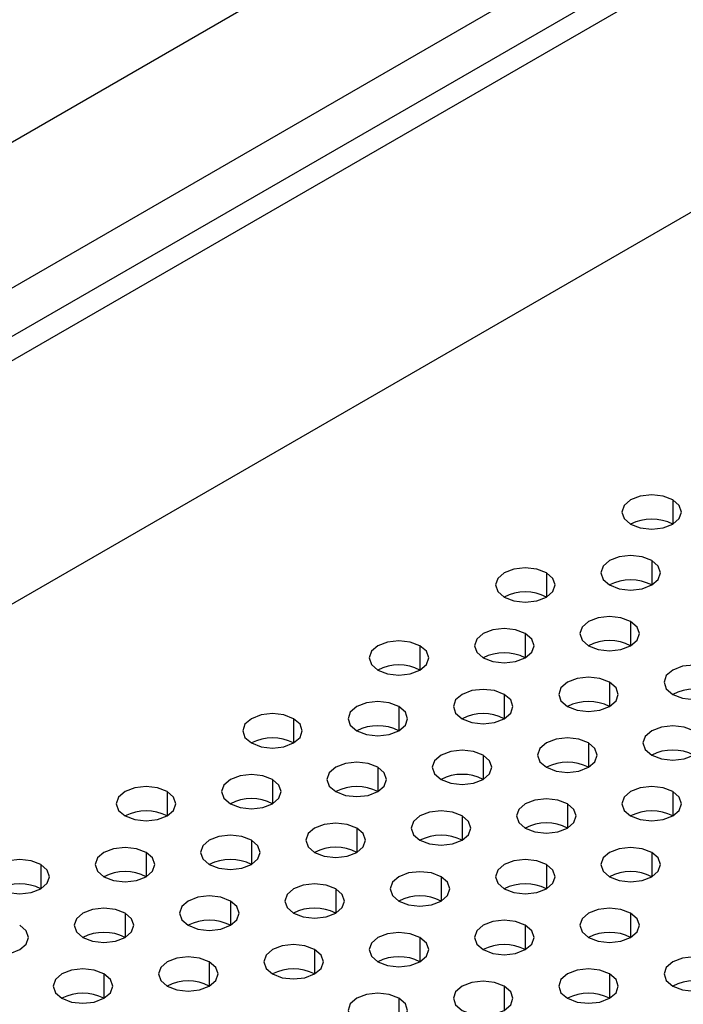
# Model space of a CAD drawing. Header units: millimetres. Extents: x 0 to 1118, y 0 to 864.
# Tile 276 of 438: x 958.81 to 961.04, y 676.1 to 679.4. Entities that reach past the tile are written whole.
import ezdxf

# ---------------------------------------------------------------- set-up
doc = ezdxf.new("R2010")
doc.units = ezdxf.units.MM

msp = doc.modelspace()

# ---------------------------------------------------------------- linework, layer by layer
at = {"color": 7, "linetype": 'Continuous', "lineweight": 25}
for p, q in [((1010.8293, 708.3799), (936.3002, 665.3552)), ((1010.9, 708.3391), (936.3709, 665.3144)), ((1011.1121, 707.645), (936.1588, 664.3754)), ((949.9524, 673.8897), (996.8942, 700.9886)), ((997.0356, 700.5803), (950.0939, 673.4814))]:
    msp.add_line(p, q, dxfattribs=at)
at = {"color": 8, "linetype": 'Continuous', "lineweight": 25}
for p, q in [((961.0065, 677.789), (961.0065, 677.7073)), ((960.9358, 677.5849), (960.9358, 677.5032)), ((960.5823, 677.544), (960.5823, 677.4624)), ((960.8651, 677.3808), (960.8651, 677.2991)), ((960.5115, 677.3399), (960.5115, 677.2583)), ((960.158, 677.2991), (960.158, 677.2175)), ((960.7944, 677.1767), (960.7944, 677.095)), ((960.4408, 677.1358), (960.4408, 677.0542)), ((960.0873, 677.095), (960.0873, 677.0134)), ((959.7337, 677.0542), (959.7337, 676.9726)), ((960.7237, 676.9726), (960.7237, 676.8909)), ((960.3701, 676.9317), (960.3701, 676.8501)), ((960.0166, 676.8909), (960.0166, 676.8093)), ((959.663, 676.8501), (959.663, 676.7685)), ((959.3095, 676.8093), (959.3095, 676.7276)), ((961.0065, 676.8093), (961.0065, 676.7276)), ((960.653, 676.7685), (960.653, 676.6868)), ((960.2994, 676.7276), (960.2994, 676.646)), ((959.9459, 676.6868), (959.9459, 676.6052)), ((959.5923, 676.646), (959.5923, 676.5644)), ((959.2388, 676.6052), (959.2388, 676.5235)), ((960.9358, 676.6052), (960.9358, 676.5235)), ((958.8852, 676.5644), (958.8852, 676.4827)), ((960.5823, 676.5644), (960.5823, 676.4827)), ((960.2287, 676.5235), (960.2287, 676.4419)), ((959.8752, 676.4827), (959.8752, 676.4011)), ((959.5216, 676.4419), (959.5216, 676.3603)), ((959.168, 676.4011), (959.168, 676.3194)), ((960.8651, 676.4011), (960.8651, 676.3194)), ((960.5115, 676.3603), (960.5115, 676.2786)), ((960.158, 676.3194), (960.158, 676.2378)), ((959.8044, 676.2786), (959.8044, 676.197)), ((959.4509, 676.2378), (959.4509, 676.1561)), ((959.0973, 676.197), (959.0973, 676.1153)), ((960.7944, 676.197), (960.7944, 676.1153)), ((960.4408, 676.1561), (960.4408, 676.0745)), ((960.0873, 676.1153), (960.0873, 676.0337))]:
    msp.add_line(p, q, dxfattribs=at)
at = {"color": 7, "linetype": 'Continuous', "lineweight": 25, "flags": 128}
for points in [[(961.0065, 677.789), (960.9741, 677.8015), (960.9358, 677.8059), (960.8975, 677.8015), (960.8651, 677.789), (960.8434, 677.7702), (960.8358, 677.7481), (960.8434, 677.7261), (960.8651, 677.7073)], [(960.8651, 677.7073), (960.8975, 677.6948), (960.9358, 677.6904), (960.9741, 677.6948), (961.0065, 677.7073), (961.0282, 677.7261), (961.0358, 677.7481), (961.0282, 677.7702), (961.0065, 677.789)], [(960.9358, 677.5849), (960.9034, 677.5974), (960.8651, 677.6018), (960.8268, 677.5974), (960.7944, 677.5849), (960.7727, 677.5661), (960.7651, 677.544), (960.7727, 677.522), (960.7944, 677.5032)], [(960.5823, 677.544), (960.5498, 677.5566), (960.5115, 677.561), (960.4733, 677.5566), (960.4408, 677.544), (960.4192, 677.5253), (960.4115, 677.5032), (960.4192, 677.4811), (960.4408, 677.4624)], [(960.7944, 677.5032), (960.8268, 677.4907), (960.8651, 677.4863), (960.9034, 677.4907), (960.9358, 677.5032), (960.9575, 677.522), (960.9651, 677.544), (960.9575, 677.5661), (960.9358, 677.5849)], [(960.4408, 677.4624), (960.4733, 677.4499), (960.5115, 677.4455), (960.5498, 677.4499), (960.5823, 677.4624), (960.6039, 677.4811), (960.6115, 677.5032), (960.6039, 677.5253), (960.5823, 677.544)], [(960.8651, 677.3808), (960.8327, 677.3933), (960.7944, 677.3977), (960.7561, 677.3933), (960.7237, 677.3808), (960.702, 677.362), (960.6944, 677.3399), (960.702, 677.3178), (960.7237, 677.2991)], [(960.7237, 677.2991), (960.7561, 677.2866), (960.7944, 677.2822), (960.8327, 677.2866), (960.8651, 677.2991), (960.8868, 677.3178), (960.8944, 677.3399), (960.8868, 677.362), (960.8651, 677.3808)], [(960.5115, 677.3399), (960.4791, 677.3525), (960.4408, 677.3568), (960.4026, 677.3525), (960.3701, 677.3399), (960.3485, 677.3212), (960.3408, 677.2991), (960.3485, 677.277), (960.3701, 677.2583)], [(960.3701, 677.2583), (960.4026, 677.2458), (960.4408, 677.2414), (960.4791, 677.2458), (960.5115, 677.2583), (960.5332, 677.277), (960.5408, 677.2991), (960.5332, 677.3212), (960.5115, 677.3399)], [(960.158, 677.2991), (960.1256, 677.3116), (960.0873, 677.316), (960.049, 677.3116), (960.0166, 677.2991), (959.9949, 677.2804), (959.9873, 677.2583), (959.9949, 677.2362), (960.0166, 677.2175)], [(960.0166, 677.2175), (960.049, 677.205), (960.0873, 677.2006), (960.1256, 677.205), (960.158, 677.2175), (960.1797, 677.2362), (960.1873, 677.2583), (960.1797, 677.2804), (960.158, 677.2991)], [(961.1479, 677.2175), (961.1155, 677.23), (961.0772, 677.2344), (961.039, 677.23), (961.0065, 677.2175), (960.9848, 677.1988), (960.9772, 677.1767), (960.9848, 677.1546), (961.0065, 677.1358)], [(961.0065, 677.1358), (961.039, 677.1233), (961.0772, 677.1189), (961.1155, 677.1233), (961.1479, 677.1358), (961.1696, 677.1546), (961.1772, 677.1767), (961.1696, 677.1988), (961.1479, 677.2175)], [(960.7944, 677.1767), (960.7619, 677.1892), (960.7237, 677.1936), (960.6854, 677.1892), (960.653, 677.1767), (960.6313, 677.1579), (960.6237, 677.1358), (960.6313, 677.1137), (960.653, 677.095)], [(960.653, 677.095), (960.6854, 677.0825), (960.7237, 677.0781), (960.7619, 677.0825), (960.7944, 677.095), (960.8161, 677.1137), (960.8237, 677.1358), (960.8161, 677.1579), (960.7944, 677.1767)], [(960.4408, 677.1358), (960.4084, 677.1484), (960.3701, 677.1527), (960.3319, 677.1484), (960.2994, 677.1358), (960.2777, 677.1171), (960.2701, 677.095), (960.2777, 677.0729), (960.2994, 677.0542)], [(960.2994, 677.0542), (960.3319, 677.0417), (960.3701, 677.0373), (960.4084, 677.0417), (960.4408, 677.0542), (960.4625, 677.0729), (960.4701, 677.095), (960.4625, 677.1171), (960.4408, 677.1358)], [(960.0873, 677.095), (960.0548, 677.1075), (960.0166, 677.1119), (959.9783, 677.1075), (959.9459, 677.095), (959.9242, 677.0763), (959.9166, 677.0542), (959.9242, 677.0321), (959.9459, 677.0134)], [(959.7337, 677.0542), (959.7013, 677.0667), (959.663, 677.0711), (959.6248, 677.0667), (959.5923, 677.0542), (959.5706, 677.0355), (959.563, 677.0134), (959.5706, 676.9913), (959.5923, 676.9726)], [(959.9459, 677.0134), (959.9783, 677.0009), (960.0166, 676.9965), (960.0548, 677.0009), (960.0873, 677.0134), (960.109, 677.0321), (960.1166, 677.0542), (960.109, 677.0763), (960.0873, 677.095)], [(959.5923, 676.9726), (959.6248, 676.96), (959.663, 676.9556), (959.7013, 676.96), (959.7337, 676.9726), (959.7554, 676.9913), (959.763, 677.0134), (959.7554, 677.0355), (959.7337, 677.0542)], [(961.0772, 677.0134), (961.0448, 677.0259), (961.0065, 677.0303), (960.9683, 677.0259), (960.9358, 677.0134), (960.9141, 676.9946), (960.9065, 676.9726), (960.9141, 676.9505), (960.9358, 676.9317)], [(960.9358, 676.9317), (960.9683, 676.9192), (961.0065, 676.9148), (961.0448, 676.9192), (961.0772, 676.9317), (961.0989, 676.9505), (961.1065, 676.9726), (961.0989, 676.9946), (961.0772, 677.0134)], [(960.7237, 676.9726), (960.6912, 676.9851), (960.653, 676.9895), (960.6147, 676.9851), (960.5823, 676.9726), (960.5606, 676.9538), (960.553, 676.9317), (960.5606, 676.9096), (960.5823, 676.8909)], [(960.5823, 676.8909), (960.6147, 676.8784), (960.653, 676.874), (960.6912, 676.8784), (960.7237, 676.8909), (960.7454, 676.9096), (960.753, 676.9317), (960.7454, 676.9538), (960.7237, 676.9726)], [(960.3701, 676.9317), (960.3377, 676.9443), (960.2994, 676.9486), (960.2611, 676.9443), (960.2287, 676.9317), (960.207, 676.913), (960.1994, 676.8909), (960.207, 676.8688), (960.2287, 676.8501)], [(960.2287, 676.8501), (960.2611, 676.8376), (960.2994, 676.8332), (960.3377, 676.8376), (960.3701, 676.8501), (960.3918, 676.8688), (960.3994, 676.8909), (960.3918, 676.913), (960.3701, 676.9317)], [(960.0166, 676.8909), (959.9841, 676.9034), (959.9459, 676.9078), (959.9076, 676.9034), (959.8752, 676.8909), (959.8535, 676.8722), (959.8459, 676.8501), (959.8535, 676.828), (959.8752, 676.8093)], [(959.663, 676.8501), (959.6306, 676.8626), (959.5923, 676.867), (959.554, 676.8626), (959.5216, 676.8501), (959.4999, 676.8314), (959.4923, 676.8093), (959.4999, 676.7872), (959.5216, 676.7685)], [(959.8752, 676.8093), (959.9076, 676.7968), (959.9459, 676.7924), (959.9841, 676.7968), (960.0166, 676.8093), (960.0383, 676.828), (960.0459, 676.8501), (960.0383, 676.8722), (960.0166, 676.8909)], [(959.5216, 676.7685), (959.554, 676.7559), (959.5923, 676.7515), (959.6306, 676.7559), (959.663, 676.7685), (959.6847, 676.7872), (959.6923, 676.8093), (959.6847, 676.8314), (959.663, 676.8501)], [(959.3095, 676.8093), (959.277, 676.8218), (959.2388, 676.8262), (959.2005, 676.8218), (959.168, 676.8093), (959.1464, 676.7905), (959.1388, 676.7685), (959.1464, 676.7464), (959.168, 676.7276)], [(959.168, 676.7276), (959.2005, 676.7151), (959.2388, 676.7107), (959.277, 676.7151), (959.3095, 676.7276), (959.3311, 676.7464), (959.3388, 676.7685), (959.3311, 676.7905), (959.3095, 676.8093)], [(961.0065, 676.8093), (960.9741, 676.8218), (960.9358, 676.8262), (960.8975, 676.8218), (960.8651, 676.8093), (960.8434, 676.7905), (960.8358, 676.7685), (960.8434, 676.7464), (960.8651, 676.7276)], [(960.8651, 676.7276), (960.8975, 676.7151), (960.9358, 676.7107), (960.9741, 676.7151), (961.0065, 676.7276), (961.0282, 676.7464), (961.0358, 676.7685), (961.0282, 676.7905), (961.0065, 676.8093)], [(960.653, 676.7685), (960.6205, 676.781), (960.5823, 676.7854), (960.544, 676.781), (960.5115, 676.7685), (960.4899, 676.7497), (960.4823, 676.7276), (960.4899, 676.7055), (960.5115, 676.6868)], [(960.5115, 676.6868), (960.544, 676.6743), (960.5823, 676.6699), (960.6205, 676.6743), (960.653, 676.6868), (960.6746, 676.7055), (960.6823, 676.7276), (960.6746, 676.7497), (960.653, 676.7685)], [(960.2994, 676.7276), (960.267, 676.7401), (960.2287, 676.7445), (960.1904, 676.7401), (960.158, 676.7276), (960.1363, 676.7089), (960.1287, 676.6868), (960.1363, 676.6647), (960.158, 676.646)], [(959.9459, 676.6868), (959.9134, 676.6993), (959.8752, 676.7037), (959.8369, 676.6993), (959.8044, 676.6868), (959.7828, 676.6681), (959.7752, 676.646), (959.7828, 676.6239), (959.8044, 676.6052)], [(960.158, 676.646), (960.1904, 676.6335), (960.2287, 676.6291), (960.267, 676.6335), (960.2994, 676.646), (960.3211, 676.6647), (960.3287, 676.6868), (960.3211, 676.7089), (960.2994, 676.7276)], [(959.8044, 676.6052), (959.8369, 676.5927), (959.8752, 676.5883), (959.9134, 676.5927), (959.9459, 676.6052), (959.9675, 676.6239), (959.9752, 676.646), (959.9675, 676.6681), (959.9459, 676.6868)], [(959.5923, 676.646), (959.5599, 676.6585), (959.5216, 676.6629), (959.4833, 676.6585), (959.4509, 676.646), (959.4292, 676.6273), (959.4216, 676.6052), (959.4292, 676.5831), (959.4509, 676.5644)], [(959.4509, 676.5644), (959.4833, 676.5518), (959.5216, 676.5474), (959.5599, 676.5518), (959.5923, 676.5644), (959.614, 676.5831), (959.6216, 676.6052), (959.614, 676.6273), (959.5923, 676.646)], [(959.2388, 676.6052), (959.2063, 676.6177), (959.168, 676.6221), (959.1298, 676.6177), (959.0973, 676.6052), (959.0757, 676.5864), (959.068, 676.5644), (959.0757, 676.5423), (959.0973, 676.5235)], [(959.0973, 676.5235), (959.1298, 676.511), (959.168, 676.5066), (959.2063, 676.511), (959.2388, 676.5235), (959.2604, 676.5423), (959.268, 676.5644), (959.2604, 676.5864), (959.2388, 676.6052)], [(960.9358, 676.6052), (960.9034, 676.6177), (960.8651, 676.6221), (960.8268, 676.6177), (960.7944, 676.6052), (960.7727, 676.5864), (960.7651, 676.5644), (960.7727, 676.5423), (960.7944, 676.5235)], [(960.7944, 676.5235), (960.8268, 676.511), (960.8651, 676.5066), (960.9034, 676.511), (960.9358, 676.5235), (960.9575, 676.5423), (960.9651, 676.5644), (960.9575, 676.5864), (960.9358, 676.6052)], [(958.8852, 676.5644), (958.8528, 676.5769), (958.8145, 676.5813), (958.7762, 676.5769), (958.7438, 676.5644), (958.7221, 676.5456), (958.7145, 676.5235), (958.7221, 676.5014), (958.7438, 676.4827)], [(960.5823, 676.5644), (960.5498, 676.5769), (960.5115, 676.5813), (960.4733, 676.5769), (960.4408, 676.5644), (960.4192, 676.5456), (960.4115, 676.5235), (960.4192, 676.5014), (960.4408, 676.4827)], [(958.7438, 676.4827), (958.7762, 676.4702), (958.8145, 676.4658), (958.8528, 676.4702), (958.8852, 676.4827), (958.9069, 676.5014), (958.9145, 676.5235), (958.9069, 676.5456), (958.8852, 676.5644)], [(960.2287, 676.5235), (960.1963, 676.536), (960.158, 676.5404), (960.1197, 676.536), (960.0873, 676.5235), (960.0656, 676.5048), (960.058, 676.4827), (960.0656, 676.4606), (960.0873, 676.4419)], [(960.4408, 676.4827), (960.4733, 676.4702), (960.5115, 676.4658), (960.5498, 676.4702), (960.5823, 676.4827), (960.6039, 676.5014), (960.6115, 676.5235), (960.6039, 676.5456), (960.5823, 676.5644)], [(960.0873, 676.4419), (960.1197, 676.4294), (960.158, 676.425), (960.1963, 676.4294), (960.2287, 676.4419), (960.2504, 676.4606), (960.258, 676.4827), (960.2504, 676.5048), (960.2287, 676.5235)], [(959.8752, 676.4827), (959.8427, 676.4952), (959.8044, 676.4996), (959.7662, 676.4952), (959.7337, 676.4827), (959.7121, 676.464), (959.7044, 676.4419), (959.7121, 676.4198), (959.7337, 676.4011)], [(959.7337, 676.4011), (959.7662, 676.3886), (959.8044, 676.3842), (959.8427, 676.3886), (959.8752, 676.4011), (959.8968, 676.4198), (959.9044, 676.4419), (959.8968, 676.464), (959.8752, 676.4827)], [(959.5216, 676.4419), (959.4892, 676.4544), (959.4509, 676.4588), (959.4126, 676.4544), (959.3802, 676.4419), (959.3585, 676.4232), (959.3509, 676.4011), (959.3585, 676.379), (959.3802, 676.3603)], [(959.3802, 676.3603), (959.4126, 676.3477), (959.4509, 676.3433), (959.4892, 676.3477), (959.5216, 676.3603), (959.5433, 676.379), (959.5509, 676.4011), (959.5433, 676.4232), (959.5216, 676.4419)], [(959.168, 676.4011), (959.1356, 676.4136), (959.0973, 676.418), (959.0591, 676.4136), (959.0266, 676.4011), (959.0049, 676.3823), (958.9973, 676.3603), (959.0049, 676.3382), (959.0266, 676.3194)], [(960.8651, 676.4011), (960.8327, 676.4136), (960.7944, 676.418), (960.7561, 676.4136), (960.7237, 676.4011), (960.702, 676.3823), (960.6944, 676.3603), (960.702, 676.3382), (960.7237, 676.3194)], [(959.0266, 676.3194), (959.0591, 676.3069), (959.0973, 676.3025), (959.1356, 676.3069), (959.168, 676.3194), (959.1897, 676.3382), (959.1973, 676.3603), (959.1897, 676.3823), (959.168, 676.4011)], [(960.5115, 676.3603), (960.4791, 676.3728), (960.4408, 676.3772), (960.4026, 676.3728), (960.3701, 676.3603), (960.3485, 676.3415), (960.3408, 676.3194), (960.3485, 676.2973), (960.3701, 676.2786)], [(960.7237, 676.3194), (960.7561, 676.3069), (960.7944, 676.3025), (960.8327, 676.3069), (960.8651, 676.3194), (960.8868, 676.3382), (960.8944, 676.3603), (960.8868, 676.3823), (960.8651, 676.4011)], [(958.6731, 676.2786), (958.7055, 676.2661), (958.7438, 676.2617), (958.7821, 676.2661), (958.8145, 676.2786), (958.8362, 676.2973), (958.8438, 676.3194), (958.8362, 676.3415), (958.8145, 676.3603)], [(960.3701, 676.2786), (960.4026, 676.2661), (960.4408, 676.2617), (960.4791, 676.2661), (960.5115, 676.2786), (960.5332, 676.2973), (960.5408, 676.3194), (960.5332, 676.3415), (960.5115, 676.3603)], [(960.158, 676.3194), (960.1256, 676.3319), (960.0873, 676.3363), (960.049, 676.3319), (960.0166, 676.3194), (959.9949, 676.3007), (959.9873, 676.2786), (959.9949, 676.2565), (960.0166, 676.2378)], [(960.0166, 676.2378), (960.049, 676.2253), (960.0873, 676.2209), (960.1256, 676.2253), (960.158, 676.2378), (960.1797, 676.2565), (960.1873, 676.2786), (960.1797, 676.3007), (960.158, 676.3194)], [(959.8044, 676.2786), (959.772, 676.2911), (959.7337, 676.2955), (959.6955, 676.2911), (959.663, 676.2786), (959.6413, 676.2599), (959.6337, 676.2378), (959.6413, 676.2157), (959.663, 676.197)], [(959.663, 676.197), (959.6955, 676.1845), (959.7337, 676.1801), (959.772, 676.1845), (959.8044, 676.197), (959.8261, 676.2157), (959.8337, 676.2378), (959.8261, 676.2599), (959.8044, 676.2786)], [(959.4509, 676.2378), (959.4184, 676.2503), (959.3802, 676.2547), (959.3419, 676.2503), (959.3095, 676.2378), (959.2878, 676.2191), (959.2802, 676.197), (959.2878, 676.1749), (959.3095, 676.1561)], [(959.3095, 676.1561), (959.3419, 676.1436), (959.3802, 676.1392), (959.4184, 676.1436), (959.4509, 676.1561), (959.4726, 676.1749), (959.4802, 676.197), (959.4726, 676.2191), (959.4509, 676.2378)], [(961.1479, 676.2378), (961.1155, 676.2503), (961.0772, 676.2547), (961.039, 676.2503), (961.0065, 676.2378), (960.9848, 676.2191), (960.9772, 676.197), (960.9848, 676.1749), (961.0065, 676.1561)], [(961.0065, 676.1561), (961.039, 676.1436), (961.0772, 676.1392), (961.1155, 676.1436), (961.1479, 676.1561), (961.1696, 676.1749), (961.1772, 676.197), (961.1696, 676.2191), (961.1479, 676.2378)], [(959.0973, 676.197), (959.0649, 676.2095), (959.0266, 676.2139), (958.9884, 676.2095), (958.9559, 676.197), (958.9342, 676.1782), (958.9266, 676.1561), (958.9342, 676.1341), (958.9559, 676.1153)], [(960.7944, 676.197), (960.7619, 676.2095), (960.7237, 676.2139), (960.6854, 676.2095), (960.653, 676.197), (960.6313, 676.1782), (960.6237, 676.1561), (960.6313, 676.1341), (960.653, 676.1153)], [(958.9559, 676.1153), (958.9884, 676.1028), (959.0266, 676.0984), (959.0649, 676.1028), (959.0973, 676.1153), (959.119, 676.1341), (959.1266, 676.1561), (959.119, 676.1782), (959.0973, 676.197)], [(960.4408, 676.1561), (960.4084, 676.1687), (960.3701, 676.1731), (960.3319, 676.1687), (960.2994, 676.1561), (960.2777, 676.1374), (960.2701, 676.1153), (960.2777, 676.0932), (960.2994, 676.0745)], [(960.653, 676.1153), (960.6854, 676.1028), (960.7237, 676.0984), (960.7619, 676.1028), (960.7944, 676.1153), (960.8161, 676.1341), (960.8237, 676.1561), (960.8161, 676.1782), (960.7944, 676.197)], [(960.2994, 676.0745), (960.3319, 676.062), (960.3701, 676.0576), (960.4084, 676.062), (960.4408, 676.0745), (960.4625, 676.0932), (960.4701, 676.1153), (960.4625, 676.1374), (960.4408, 676.1561)], [(960.0873, 676.1153), (960.0548, 676.1278), (960.0166, 676.1322), (959.9783, 676.1278), (959.9459, 676.1153), (959.9242, 676.0966), (959.9166, 676.0745), (959.9242, 676.0524), (959.9459, 676.0337)], [(959.9459, 676.0337), (959.9783, 676.0212), (960.0166, 676.0168), (960.0548, 676.0212), (960.0873, 676.0337), (960.109, 676.0524), (960.1166, 676.0745), (960.109, 676.0966), (960.0873, 676.1153)]]:
    msp.add_lwpolyline(points, dxfattribs=at)
at = {"color": 7, "linetype": 'Continuous', "lineweight": 25}
for centre in [(960.9358, 677.5708), (960.8651, 677.3667), (960.5115, 677.3259), (960.7944, 677.1626), (960.4408, 677.1218), (960.0873, 677.081), (961.0772, 676.9994), (960.7237, 676.9585), (960.3701, 676.9177), (960.0166, 676.8769), (959.663, 676.8361), (961.0065, 676.7952), (960.653, 676.7544), (960.2994, 676.7136), (959.9459, 676.6728), (959.5923, 676.632), (959.2388, 676.5911), (960.9358, 676.5911), (960.5823, 676.5503), (960.2287, 676.5095), (959.8752, 676.4687), (959.5216, 676.4279), (959.168, 676.387), (960.8651, 676.387), (958.8145, 676.3462), (960.5115, 676.3462), (960.158, 676.3054), (959.8044, 676.2646), (959.4509, 676.2238), (959.0973, 676.1829), (960.7944, 676.1829), (960.4408, 676.1421), (960.0873, 676.1013), (959.7337, 676.0605), (959.3802, 676.0197), (961.0772, 676.0197), (959.0266, 675.9788), (960.7237, 675.9788)]:
    msp.add_arc(centre, 0.1537, 62.61, 117.3846, dxfattribs=at)

doc.saveas('drawing.dxf')
